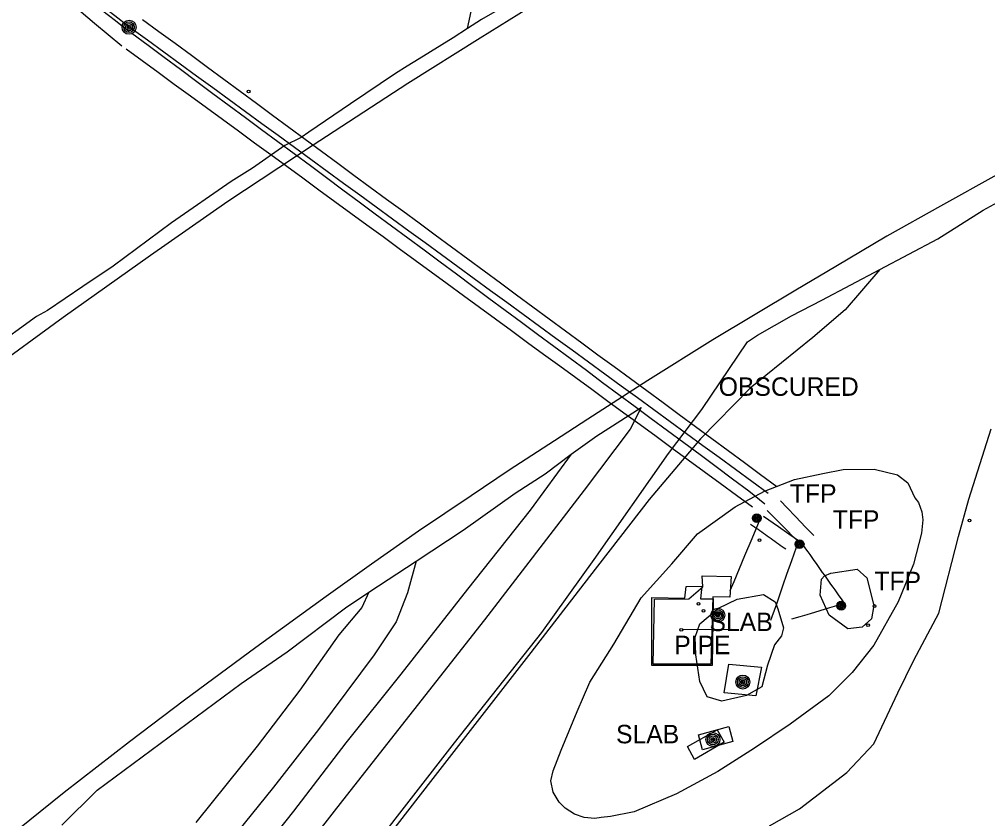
# Model space of a CAD drawing. Extents: x 368532 to 392481, y 10654822 to 10676899.
# Drawn here: x 390783 to 391045.2, y 10658806.2 to 10659022.5 of the extents above; entities that cross this region are included whole.
import ezdxf

# ---------------------------------------------------------------- set-up
doc = ezdxf.new("R2010")
doc.units = 0
for name, color, linetype in [('p_bridge deck', 7, 'Continuous'), ('p_Catenary', 7, 'Continuous'), ('p_dtm obscured area', 7, 'Continuous'), ('p_dtm slab', 7, 'Continuous'), ('p_railroad rr control', 7, 'Continuous'), ('p_road dirt road', 7, 'Continuous'), ('p_structure fence', 7, 'Continuous'), ('p_structure pipe', 7, 'Continuous'), ('p_structure unidentified', 7, 'Continuous'), ('p_utility general pole', 7, 'Continuous'), ('p_veg woods', 7, 'Continuous')]:
    doc.layers.add(name, color=color, linetype=linetype)

msp = doc.modelspace()

# ---------------------------------------------------------------- linework, layer by layer
at = {"layer": 'p_bridge deck'}
for points in [[(390774.34, 10658926.93), (390794.88, 10658941.89), (390818.55, 10658958.62), (390839.5, 10658973.25), (390862.3, 10658988.34), (390888.26, 10659005.25), (390907.77, 10659017.45), (390926.13, 10659028.95)], [(391047.7, 10658980.39), (391032.45, 10658971.9), (391017.92, 10658963.76), (391004.08, 10658955.59), (390993.24, 10658949.23), (390970.79, 10658935.76), (390953.16, 10658924.72), (390936.91, 10658914.32), (390927.93, 10658908.4), (390915.65, 10658900.47), (390905.4, 10658893.54), (390891.07, 10658883.95), (390878.38, 10658875.06), (390866.08, 10658866.24), (390847.09, 10658852.48), (390827.74, 10658838.22), (390812.87, 10658826.97), (390795.13, 10658813.24), (390779.34, 10658800.5)]]:
    msp.add_lwpolyline(points, dxfattribs=at)
at = {"layer": 'p_Catenary'}
for points in [[(390782.48, 10659043.8), (390786.24, 10659040.9), (390790.01, 10659038.01), (390793.78, 10659035.11), (390797.55, 10659032.22), (390801.32, 10659029.32), (390805.08, 10659026.42), (390808.85, 10659023.53), (390812.62, 10659020.63)], [(390783.01, 10659042.64), (390786.73, 10659039.71), (390790.45, 10659036.78), (390794.16, 10659033.85), (390797.88, 10659030.93), (390801.6, 10659028), (390805.32, 10659025.07), (390809.04, 10659022.14), (390812.76, 10659019.22)], [(390781.32, 10659039.98), (390785.01, 10659036.89), (390788.69, 10659033.81), (390792.37, 10659030.72), (390796.05, 10659027.63), (390799.74, 10659024.55), (390803.42, 10659021.46), (390807.1, 10659018.38), (390810.78, 10659015.29)], [(390816.39, 10659022.48), (390820.8, 10659019.24), (390825.2, 10659016), (390829.6, 10659012.75), (390834.01, 10659009.51), (390838.41, 10659006.27), (390842.81, 10659003.03), (390847.22, 10658999.79), (390851.62, 10658996.55), (390856.03, 10658993.31), (390860.43, 10658990.07), (390864.83, 10658986.83), (390869.24, 10658983.59), (390873.64, 10658980.34), (390878.04, 10658977.1), (390882.45, 10658973.86), (390886.85, 10658970.62), (390891.25, 10658967.38), (390895.66, 10658964.14), (390900.06, 10658960.9), (390904.47, 10658957.66), (390908.87, 10658954.42), (390913.27, 10658951.18), (390917.68, 10658947.93), (390922.08, 10658944.69), (390926.48, 10658941.45), (390930.89, 10658938.21), (390935.29, 10658934.97), (390939.7, 10658931.73), (390944.1, 10658928.49), (390948.5, 10658925.25), (390952.91, 10658922.01), (390957.31, 10658918.77), (390961.71, 10658915.52), (390966.12, 10658912.28), (390970.52, 10658909.04), (390974.92, 10658905.8), (390979.33, 10658902.56), (390983.73, 10658899.32), (390988.14, 10658896.08)], [(390813.33, 10659020.14), (390817.75, 10659016.92), (390822.17, 10659013.69), (390826.59, 10659010.46), (390831.02, 10659007.24), (390835.44, 10659004.01), (390839.86, 10659000.78), (390844.28, 10658997.55), (390848.71, 10658994.33), (390853.13, 10658991.1), (390857.55, 10658987.87), (390861.98, 10658984.64), (390866.4, 10658981.42), (390870.82, 10658978.19), (390875.24, 10658974.96), (390879.67, 10658971.73), (390884.09, 10658968.51), (390888.51, 10658965.28), (390892.93, 10658962.05), (390897.36, 10658958.83), (390901.78, 10658955.6), (390906.2, 10658952.37), (390910.63, 10658949.14), (390915.05, 10658945.92), (390919.47, 10658942.69), (390923.89, 10658939.46), (390928.32, 10658936.23), (390932.74, 10658933.01), (390937.16, 10658929.78), (390941.59, 10658926.55), (390946.01, 10658923.32), (390950.43, 10658920.1), (390954.85, 10658916.87), (390959.28, 10658913.64), (390963.7, 10658910.41), (390968.12, 10658907.19), (390972.54, 10658903.96), (390976.97, 10658900.73), (390981.39, 10658897.51), (390985.81, 10658894.28)], [(390813.47, 10659018.74), (390817.87, 10659015.48), (390822.27, 10659012.22), (390826.66, 10659008.97), (390831.06, 10659005.71), (390835.45, 10659002.45), (390839.85, 10658999.19), (390844.25, 10658995.93), (390848.64, 10658992.67), (390853.04, 10658989.41), (390857.43, 10658986.16), (390861.83, 10658982.9), (390866.23, 10658979.64), (390870.62, 10658976.38), (390875.02, 10658973.12), (390879.41, 10658969.86), (390883.81, 10658966.6), (390888.21, 10658963.35), (390892.6, 10658960.09), (390897, 10658956.83), (390901.39, 10658953.57), (390905.79, 10658950.31), (390910.18, 10658947.05), (390914.58, 10658943.79), (390918.98, 10658940.54), (390923.37, 10658937.28), (390927.77, 10658934.02), (390932.16, 10658930.76), (390936.56, 10658927.5), (390940.96, 10658924.24), (390945.35, 10658920.98), (390949.75, 10658917.72), (390954.14, 10658914.47), (390958.54, 10658911.21), (390962.94, 10658907.95), (390967.33, 10658904.69), (390971.73, 10658901.43), (390976.12, 10658898.17), (390980.52, 10658894.91), (390984.86, 10658891.33)], [(390811.94, 10659014.52), (390816.29, 10659011.34), (390820.64, 10659008.16), (390824.99, 10659004.98), (390829.34, 10659001.81), (390833.68, 10658998.63), (390838.03, 10658995.45), (390842.38, 10658992.27), (390846.73, 10658989.09), (390851.08, 10658985.91), (390855.42, 10658982.74), (390859.77, 10658979.56), (390864.12, 10658976.38), (390868.47, 10658973.2), (390872.82, 10658970.02), (390877.16, 10658966.85), (390881.51, 10658963.67), (390885.86, 10658960.49), (390890.21, 10658957.31), (390894.56, 10658954.13), (390898.9, 10658950.95), (390903.25, 10658947.78), (390907.6, 10658944.6), (390911.95, 10658941.42), (390916.3, 10658938.24), (390920.65, 10658935.06), (390924.99, 10658931.88), (390929.34, 10658928.71), (390933.69, 10658925.53), (390938.04, 10658922.35), (390942.39, 10658919.17), (390946.73, 10658915.99), (390951.08, 10658912.82), (390955.43, 10658909.64), (390959.78, 10658906.46), (390964.13, 10658903.28), (390968.47, 10658900.1), (390972.82, 10658896.92), (390977.17, 10658893.75), (390981.52, 10658890.57)], [(390989.16, 10658892.16), (390990.92, 10658890.31), (390993.16, 10658887.95), (390994.63, 10658886.41), (390995.9, 10658885.08), (390997, 10658883.93), (390998.12, 10658882.75)], [(390985.51, 10658889.57), (390990.55, 10658884.51), (390991.3, 10658883.76), (390992.14, 10658882.92), (390992.91, 10658882.14), (390993.38, 10658881.67), (390994.28, 10658880.77), (390994.77, 10658880.28)], [(390983.54, 10658887.14), (390981.34, 10658881.89), (390979.39, 10658877.25), (390976.45, 10658870.25), (390975.42, 10658867.8)], [(390984.54, 10658887.99), (390988.57, 10658885.19), (390991.38, 10658883.25), (390993.95, 10658881.47), (390994.68, 10658880.96)], [(390981.03, 10658885.88), (390981.54, 10658885.52), (390982.04, 10658885.17), (390982.54, 10658884.81), (390983.04, 10658884.46), (390983.54, 10658884.1), (390984.04, 10658883.75), (390984.55, 10658883.39), (390985.05, 10658883.04), (390985.55, 10658882.68), (390986.05, 10658882.33), (390986.55, 10658881.98), (390987.06, 10658881.62), (390987.56, 10658881.27), (390988.06, 10658880.91), (390988.56, 10658880.56), (390989.06, 10658880.2), (390989.56, 10658879.85), (390990.07, 10658879.49), (390990.57, 10658879.14)], [(390993.34, 10658879.54), (390992.08, 10658875.94), (390990.78, 10658872.21), (390989.79, 10658869.36), (390988.86, 10658866.68), (390987.99, 10658864.19), (390986.8, 10658860.79), (390986.44, 10658859.74)], [(390995.36, 10658880), (390995.92, 10658879.2), (390996.49, 10658878.41), (390997.05, 10658877.61), (390997.61, 10658876.81), (390998.18, 10658876.01), (390998.74, 10658875.22), (390999.3, 10658874.42), (390999.87, 10658873.62), (391000.43, 10658872.82), (391000.99, 10658872.03), (391001.56, 10658871.23), (391002.12, 10658870.43), (391002.68, 10658869.63), (391003.25, 10658868.84), (391003.81, 10658868.04), (391004.37, 10658867.24), (391004.93, 10658866.44), (391005.5, 10658865.65), (391006.06, 10658864.85)], [(390992.2, 10658860.22), (390994.4, 10658860.87), (390996.32, 10658861.44), (390997.54, 10658861.8), (390998.37, 10658862.05), (390999.82, 10658862.48), (391002.45, 10658863.26), (391003.71, 10658863.63), (391004.6, 10658863.9), (391006.24, 10658864.38)]]:
    msp.add_lwpolyline(points, dxfattribs=at)
at = {"layer": 'p_dtm obscured area'}
for points in [[(390922.77, 10659030.9), (390908.19, 10659022.46), (390904.35, 10659019.99), (390900.5, 10659017.52), (390891.28, 10659011.77), (390888.08, 10659009.79), (390884.88, 10659007.8), (390872.69, 10658999.61), (390861.42, 10658991.97), (390859.34, 10658990.47), (390854.92, 10658988.34), (390846.13, 10658982.18), (390840.43, 10658978.63), (390824.21, 10658967.43), (390808.45, 10658955.71), (390800.22, 10658950.22), (390790.67, 10658943.71), (390787.68, 10658942.02), (390775.36, 10658933.23)], [(390980.22, 10658935.17), (390982.92, 10658937.02), (390992.07, 10658942.26), (391000.35, 10658946.47), (391016.05, 10658954.79), (391031.75, 10658963.12), (391043.98, 10658970.8), (391048, 10658973.04), (391063.39, 10658981.64), (391080.09, 10658990.46), (391081.42, 10658991.19), (391094.96, 10658998.57), (391100.74, 10659001.57), (391110.98, 10659006.89), (391121.69, 10659012.01), (391138.3, 10659020.24), (391139.7, 10659016), (391141.39, 10659014.29), (391143.09, 10659014.41), (391145.07, 10659015.36), (391145.77, 10659017.03), (391145.31, 10659019.49), (391144.37, 10659023.16)], [(390777.81, 10658669.29), (390785.66, 10658679.28), (390814.12, 10658715.82), (390841.94, 10658751.36), (390860.17, 10658774.88), (390878.81, 10658798.39), (390900.86, 10658826.68), (390924.49, 10658856.51), (390938.69, 10658876.26), (390958.82, 10658904.95), (390967.84, 10658916.85), (390980.22, 10658935.17)], [(390794.57, 10658804.38), (390804.12, 10658813.88), (390821.13, 10658826.53), (390843.12, 10658842.75), (390855.53, 10658851.32), (390871.37, 10658863.23), (390877.67, 10658867.42), (390890.43, 10658875.82), (390903.19, 10658884.21), (390917.27, 10658894.26), (390925.39, 10658899.44), (390932.45, 10658904.79), (390939.41, 10658909.75), (390951.4, 10658917.45), (390948.41, 10658911.61), (390935.95, 10658895.04), (390908.93, 10658859.99), (390870.49, 10658811.06), (390844.89, 10658778.2)]]:
    msp.add_lwpolyline(points, dxfattribs=at)
at = {"layer": 'p_dtm slab'}
for p, q in [((390968.05, 10658868.87), (390967.89, 10658871.87)), ((390967.89, 10658871.87), (390975.72, 10658871.68)), ((390975.72, 10658871.68), (390975.36, 10658866.07)), ((390964.33, 10658865.69), (390968.05, 10658868.87)), ((390970.83, 10658866.2), (390970.22, 10658847.98)), ((390975.36, 10658866.07), (390970.83, 10658866.2)), ((390954.61, 10658847.93), (390954.98, 10658865.58)), ((390954.98, 10658865.58), (390964.33, 10658865.69)), ((390970.22, 10658847.98), (390954.61, 10658847.93)), ((390963.97, 10658825.67), (390971.94, 10658830.18)), ((390971.94, 10658830.18), (390973.9, 10658826.83)), ((390973.9, 10658826.83), (390965.82, 10658822.12)), ((390965.82, 10658822.12), (390963.97, 10658825.67))]:
    msp.add_line(p, q, dxfattribs=at)
at = {"layer": 'p_railroad rr control'}
msp.add_lwpolyline([(390932.45, 10658904.79), (390921.3, 10658889.62), (390904.41, 10658868.27), (390886.28, 10658845.24), (390871.43, 10658826.64), (390857.22, 10658808.2), (390835.51, 10658780.75), (390815.69, 10658755.28), (390793.98, 10658727.69), (390776.4, 10658705.36)], dxfattribs=at)
at = {"layer": 'p_road dirt road'}
for p, q in [((390904.35, 10659019.99), (390905.34, 10659024.65)), ((391016.05, 10658954.79), (391006.59, 10658943.83)), ((391006.59, 10658943.83), (390997.84, 10658936.4)), ((390997.84, 10658936.4), (390980.94, 10658922.68)), ((390980.94, 10658922.68), (390967.43, 10658908.95)), ((391040.11, 10658892.61), (391046.18, 10658911.66)), ((390967.43, 10658908.95), (390953.6, 10658892.52)), ((391000.59, 10658899.59), (391006.12, 10658900.64)), ((391006.12, 10658900.64), (391014.48, 10658900.76)), ((391014.48, 10658900.76), (391020.84, 10658899.24)), ((390984.8, 10658894.76), (390992.9, 10658897.95)), ((390992.9, 10658897.95), (391000.59, 10658899.59)), ((391020.84, 10658899.24), (391023.61, 10658897.08)), ((390976.8, 10658890.58), (390984.8, 10658894.76)), ((391023.61, 10658897.08), (391025.47, 10658892.96)), ((390953.6, 10658892.52), (390937.43, 10658871.66)), ((391025.47, 10658892.96), (391026.47, 10658891.72)), ((391037.32, 10658882.54), (391040.11, 10658892.61)), ((390966.66, 10658883.23), (390976.8, 10658890.58)), ((391026.47, 10658891.72), (391027.36, 10658889.17)), ((391027.66, 10658887.03), (391027.26, 10658883.42)), ((391027.36, 10658889.17), (391027.66, 10658887.03)), ((390959.69, 10658875.12), (390966.66, 10658883.23)), ((391027.26, 10658883.42), (391025.13, 10658875.01)), ((391032.02, 10658861.75), (391037.32, 10658882.54)), ((390890.43, 10658875.82), (390888.12, 10658867.26)), ((390951.39, 10658865.94), (390959.69, 10658875.12)), ((391025.13, 10658875.01), (391020.95, 10658864.83)), ((390937.43, 10658871.66), (390921.54, 10658851.15)), ((390877.67, 10658867.42), (390875.73, 10658863.28)), ((390888.12, 10658867.26), (390885.08, 10658859.38)), ((390944.03, 10658853.38), (390951.39, 10658865.94)), ((390875.73, 10658863.28), (390869.52, 10658855.92)), ((391020.95, 10658864.83), (391014.43, 10658853.13)), ((391025.19, 10658849.04), (391032.02, 10658861.75)), ((390885.08, 10658859.38), (390879.08, 10658850.53)), ((390869.52, 10658855.92), (390859.01, 10658840.95)), ((390937.52, 10658843.05), (390944.03, 10658853.38)), ((391014.43, 10658853.13), (391008.49, 10658845.72)), ((390879.08, 10658850.53), (390864, 10658830.29)), ((390921.54, 10658851.15), (390895.01, 10658817.03)), ((391020.86, 10658840.23), (391025.19, 10658849.04)), ((391008.49, 10658845.72), (391002.19, 10658839.44)), ((390934.08, 10658835.19), (390937.52, 10658843.05)), ((390859.01, 10658840.95), (390847.43, 10658825.75)), ((391014.35, 10658826.4), (391020.86, 10658840.23)), ((391002.19, 10658839.44), (390991.75, 10658831.69)), ((390929.74, 10658824.73), (390934.08, 10658835.19)), ((390864, 10658830.29), (390851.82, 10658814.64)), ((390991.75, 10658831.69), (390982.12, 10658825.2)), ((390847.43, 10658825.75), (390830.78, 10658805.15)), ((390927.55, 10658819.09), (390929.74, 10658824.73)), ((390982.12, 10658825.2), (390972.19, 10658818.91)), ((391007.11, 10658818.62), (391014.35, 10658826.4)), ((390926.98, 10658816.4), (390927.55, 10658819.09)), ((390972.19, 10658818.91), (390960.94, 10658812.9)), ((390895.01, 10658817.03), (390872.8, 10658788.54)), ((390927.54, 10658813.28), (390926.98, 10658816.4)), ((390994.29, 10658808.81), (391007.11, 10658818.62)), ((390851.82, 10658814.64), (390838.11, 10658797.74)), ((390929.18, 10658810.64), (390927.54, 10658813.28)), ((390960.94, 10658812.9), (390949.49, 10658808)), ((390930.8, 10658809.03), (390929.18, 10658810.64)), ((390933.33, 10658807.34), (390930.8, 10658809.03)), ((390986.1, 10658804.22), (390994.29, 10658808.81)), ((390935.93, 10658806.47), (390933.33, 10658807.34)), ((390938.81, 10658806.24), (390935.93, 10658806.47)), ((390940.57, 10658806.45), (390938.81, 10658806.24)), ((390943.07, 10658806.76), (390940.57, 10658806.45)), ((390949.49, 10658808), (390943.07, 10658806.76))]:
    msp.add_line(p, q, dxfattribs=at)
at = {"layer": 'p_structure fence'}
for p, q in [((390963.26, 10658865.85), (390963.6, 10658869.02)), ((390963.6, 10658869.02), (390967.86, 10658869.12)), ((390967.86, 10658869.12), (390967.45, 10658865.68)), ((390954.3, 10658847.64), (390954.31, 10658866.04)), ((390954.31, 10658866.04), (390963.26, 10658865.85)), ((390967.45, 10658865.68), (390970.89, 10658865.61)), ((390970.89, 10658865.61), (390970.61, 10658847.61)), ((390970.61, 10658847.61), (390954.3, 10658847.64)), ((390973.83, 10658840.21), (390975.1, 10658847.98)), ((390975.1, 10658847.98), (390983.95, 10658847.16)), ((390983.95, 10658847.16), (390982.43, 10658839.37)), ((390982.43, 10658839.37), (390973.83, 10658840.21))]:
    msp.add_line(p, q, dxfattribs=at)
at = {"layer": 'p_structure pipe'}
msp.add_line((390962.62, 10658857.34), (390975.77, 10658857.44), dxfattribs=at)
at = {"layer": 'p_structure unidentified'}
for p, q in [((390966.92, 10658828.88), (390975.11, 10658831.1)), ((390975.11, 10658831.1), (390976.21, 10658827.02)), ((390968.02, 10658824.81), (390966.92, 10658828.88)), ((390976.21, 10658827.02), (390968.02, 10658824.81))]:
    msp.add_line(p, q, dxfattribs=at)
for centre in [(390845.11, 10659002.93), (391040.27, 10658886.82), (390983.46, 10658881.52), (390966.89, 10658864.28), (391014.59, 10658863.7), (390968.3, 10658862.41), (391012.82, 10658858.54), (390962.26, 10658857.23)]:
    msp.add_circle(centre, 0.375, dxfattribs=at)
at = {"layer": 'p_utility general pole'}
for centre, radius in [((390812.74, 10659020.36), 1.9), ((390812.74, 10659020.36), 1.44), ((390812.74, 10659020.36), 0.973), ((390812.74, 10659020.36), 0.539), ((390812.74, 10659020.36), 0.192), ((390982.69, 10658887.48), 1.19), ((390982.69, 10658887.48), 0.901), ((390982.69, 10658887.48), 0.608), ((390982.69, 10658887.48), 0.337), ((390982.69, 10658887.48), 0.12), ((390994.29, 10658880.43), 1.19), ((390994.29, 10658880.43), 0.901), ((390994.29, 10658880.43), 0.608), ((390994.29, 10658880.43), 0.337), ((390994.29, 10658880.43), 0.12), ((391005.56, 10658863.79), 1.19), ((391005.56, 10658863.79), 0.901), ((391005.56, 10658863.79), 0.608), ((391005.56, 10658863.79), 0.337), ((391005.56, 10658863.79), 0.12), ((390972.15, 10658861.22), 1.9), ((390972.15, 10658861.22), 1.44), ((390972.15, 10658861.22), 0.973), ((390972.15, 10658861.22), 0.539), ((390972.15, 10658861.22), 0.192), ((390978.91, 10658843.13), 1.9), ((390978.91, 10658843.13), 1.44), ((390978.91, 10658843.13), 0.973), ((390978.91, 10658843.13), 0.539), ((390978.91, 10658843.13), 0.192), ((390970.81, 10658827.57), 1.9), ((390970.81, 10658827.57), 1.44), ((390970.81, 10658827.57), 0.973), ((390970.81, 10658827.57), 0.539), ((390970.81, 10658827.57), 0.192)]:
    msp.add_circle(centre, radius, dxfattribs=at)
at = {"layer": 'p_veg woods'}
for points in [[(391002.78, 10658872.59), (391009.89, 10658873.72), (391012.52, 10658871.31), (391014.42, 10658863.87), (391013.75, 10658860.28), (391011.25, 10658858.01), (391007.31, 10658857.52), (391002.25, 10658861.24), (390999.88, 10658866.67), (391000.19, 10658870.98), (391001.03, 10658871.88)], [(390988.37, 10658862.96), (390989.89, 10658857.83), (390989.39, 10658855.6), (390987.47, 10658853.23), (390985.63, 10658847.71), (390984.08, 10658841.87), (390979.94, 10658839.49), (390973.24, 10658837.91), (390969.29, 10658839.13), (390967.32, 10658843.29), (390966.16, 10658850.53), (390966.03, 10658855.24), (390967.29, 10658858.86), (390972.32, 10658863.14), (390977.39, 10658865.55), (390984.51, 10658866.85), (390987.68, 10658864.84)]]:
    msp.add_lwpolyline(points, close=True, dxfattribs=at)

# ---------------------------------------------------------------- texts
at = {"layer": 'p_dtm obscured area'}
msp.add_text(' OBSCURED', height=5, dxfattribs=at).set_placement((390970.55, 10658920.59))
at = {"layer": 'p_dtm slab'}
for p in [(390968.03, 10658856.92), (390942.74, 10658826.54)]:
    msp.add_text(' SLAB', height=5, dxfattribs=at).set_placement(p)
at = {"layer": 'p_structure pipe'}
msp.add_text(' PIPE', height=5, dxfattribs=at).set_placement((390958.5, 10658850.67))
at = {"layer": 'p_utility general pole'}
for p in [(390991.67, 10658891.67), (391003.27, 10658884.61), (391014.54, 10658867.97)]:
    msp.add_text('TFP', height=5, dxfattribs=at).set_placement(p)

doc.saveas('drawing.dxf')
